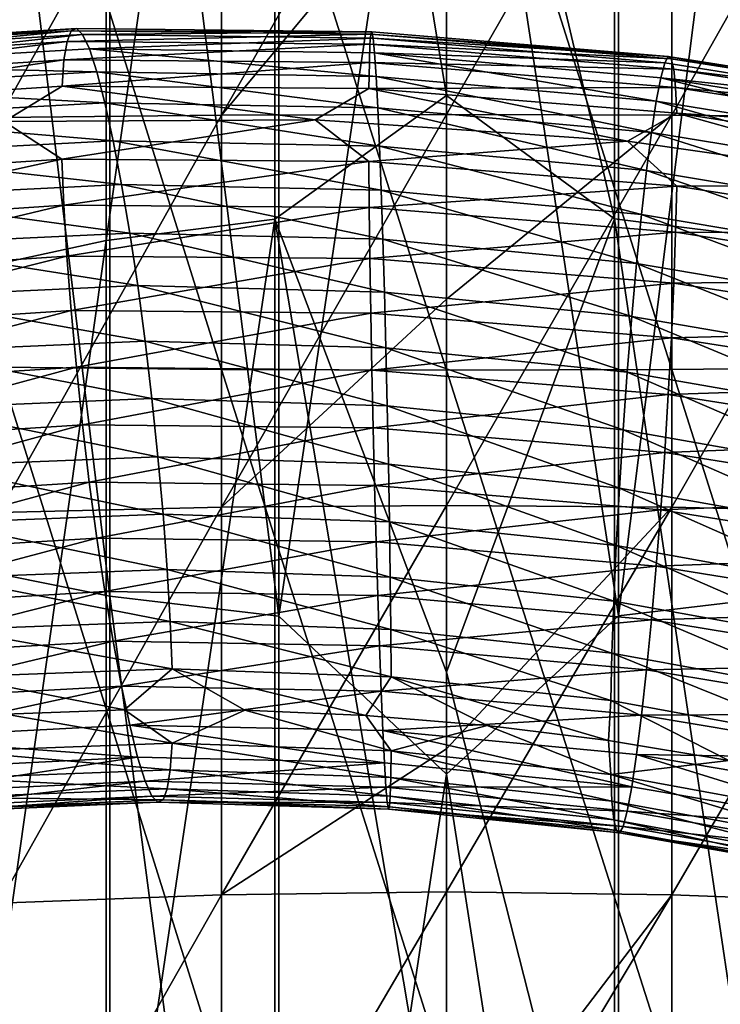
# Model space of a CAD drawing. Header units: metres. Extents: x -44 to 117, y -432 to 89.
# Tile 403 of 656: x -2.76 to 1.77, y -330.21 to -323.85. Entities that reach past the tile are written whole.
import ezdxf

# ---------------------------------------------------------------- set-up
doc = ezdxf.new("R2010")
doc.units = ezdxf.units.M
doc.layers.add('solid_125568', color=7, linetype='CONTINUOUS')

msp = doc.modelspace()

# ---------------------------------------------------------------- linework, layer by layer
at = {"layer": 'solid_125568'}
for points in [[(-1.109473, -317.618744, 897.214844), (-2.201037, -325.272949, 891.224182), (-2.201037, -317.748657, 897.388977)], [(-1.109473, -317.618744, 897.214844), (-1.109473, -325.13443, 891.056824), (-2.201037, -325.272949, 891.224182)], [(0, -324.335938, 891.64624), (-1.109473, -325.13443, 891.056824), (-1.109473, -317.618744, 897.214844)], [(0, -320.525421, 894.81488), (0, -324.335938, 891.64624), (-1.109473, -317.618744, 897.214844)], [(1.085199, -317.616852, 897.212341), (1.085199, -325.132416, 891.054382), (0, -320.525421, 894.81488)], [(2.177384, -325.268921, 891.219299), (1.085199, -325.132416, 891.054382), (1.085199, -317.616852, 897.212341)], [(2.177384, -317.744904, 897.383911), (2.177384, -325.268921, 891.219299), (1.085199, -317.616852, 897.212341)], [(-2.201037, -317.748657, 897.388977), (-3.254865, -325.501129, 891.500061), (-3.254865, -317.962708, 897.675964)], [(-2.201037, -317.748657, 897.388977), (-2.201037, -325.272949, 891.224182), (-3.254865, -325.501129, 891.500061)], [(-3.232239, -318.872955, 916.515686), (-2.177384, -327.571991, 910.55835), (-2.177384, -319.070648, 916.810547)], [(-3.232239, -318.872955, 916.515686), (-3.232239, -327.359741, 910.273804), (-2.177384, -327.571991, 910.55835)], [(-2.177384, -319.070648, 916.810547), (-1.085199, -327.700012, 910.72998), (-1.085199, -319.18988, 916.988342)], [(-2.177384, -319.070648, 916.810547), (-2.177384, -327.571991, 910.55835), (-1.085199, -327.700012, 910.72998)], [(1.109473, -327.69812, 910.727417), (2.201037, -327.568207, 910.553284), (2.201037, -319.067139, 916.805298)], [(1.109473, -319.18811, 916.985779), (1.109473, -327.69812, 910.727417), (2.201037, -319.067139, 916.805298)], [(0, -320.41568, 916.212585), (-1.085199, -319.18988, 916.988342), (-1.085199, -327.700012, 910.72998)], [(1.109473, -319.18811, 916.985779), (0, -320.41568, 916.212585), (1.109473, -327.69812, 910.727417)], [(0, -328.721954, 910.021057), (0, -320.41568, 916.212585), (-1.085199, -327.700012, 910.72998)], [(1.109473, -327.69812, 910.727417), (0, -320.41568, 916.212585), (0, -328.721954, 910.021057)], [(1.085199, -325.132416, 891.054382), (0, -324.335938, 891.64624), (0, -320.525421, 894.81488)], [(-1.455538, -326.105896, 243.015976), (-1.455538, -321.508972, 243.125946), (-2.892772, -321.512817, 242.88179)], [(-2.892772, -326.090363, 242.772278), (-1.455538, -326.105896, 243.015976), (-2.892772, -321.512817, 242.88179)], [(-1.455538, -321.508972, 243.125946), (0, -326.111084, 243.097549), (0, -321.50769, 243.207687)], [(-1.455538, -326.105896, 243.015976), (0, -326.111084, 243.097549), (-1.455538, -321.508972, 243.125946)], [(1.455538, -326.105896, 243.015976), (1.455538, -321.508972, 243.125946), (0, -321.50769, 243.207687)], [(0, -326.111084, 243.097549), (1.455538, -326.105896, 243.015976), (0, -321.50769, 243.207687)], [(2.892772, -326.090363, 242.772278), (2.892772, -321.512817, 242.88179), (1.455538, -321.508972, 243.125946)], [(1.455538, -326.105896, 243.015976), (2.892772, -326.090363, 242.772278), (1.455538, -321.508972, 243.125946)], [(-2.892772, -324.478668, 217.475433), (-2.892772, -321.912994, 217.536819), (-1.455538, -321.91684, 217.292648)], [(-1.455538, -324.463135, 217.231735), (-2.892772, -324.478668, 217.475433), (-1.455538, -321.91684, 217.292648)], [(-1.455538, -324.463135, 217.231735), (-1.455538, -321.91684, 217.292648), (0, -321.918152, 217.210922)], [(-1.455538, -324.463135, 217.231735), (0, -321.918152, 217.210922), (0, -322.717255, 217.213562)], [(0, -324.457947, 217.150162), (0, -322.717255, 217.213562), (1.455538, -321.91684, 217.292648)], [(1.455538, -324.463135, 217.231735), (0, -324.457947, 217.150162), (1.455538, -321.91684, 217.292648)], [(1.455538, -324.463135, 217.231735), (1.455538, -321.91684, 217.292648), (2.892772, -321.912994, 217.536819)], [(2.892772, -324.478668, 217.475433), (1.455538, -324.463135, 217.231735), (2.892772, -321.912994, 217.536819)], [(-1.455538, -324.463135, 217.231735), (0, -322.717255, 217.213562), (0, -324.457947, 217.150162)], [(-2.392281, -323.902252, 879.231018), (-2.425913, -323.918091, 878.865051), (-4.335148, -324.037048, 879.242249)], [(-4.275278, -324.01712, 879.605042), (-2.392281, -323.902252, 879.231018), (-4.335148, -324.037048, 879.242249)], [(-4.205059, -324.050629, 879.974792), (-2.392281, -323.902252, 879.231018), (-4.275278, -324.01712, 879.605042)], [(-4.205059, -324.050629, 879.974792), (-2.35278, -323.94046, 879.604553), (-2.392281, -323.902252, 879.231018)], [(-2.392281, -323.902252, 879.231018), (-0.482871, -323.924194, 879.000732), (-2.425913, -323.918091, 878.865051)], [(-2.35278, -323.94046, 879.604553), (-0.482871, -323.924194, 879.000732), (-2.392281, -323.902252, 879.231018)], [(-2.425913, -323.918091, 878.865051), (-2.453032, -323.986389, 878.514526), (-4.38353, -324.108887, 878.894287)], [(-4.335148, -324.037048, 879.242249), (-2.425913, -323.918091, 878.865051), (-4.38353, -324.108887, 878.894287)], [(-4.125785, -324.139191, 880.343506), (-2.35278, -323.94046, 879.604553), (-4.205059, -324.050629, 879.974792)], [(-4.125785, -324.139191, 880.343506), (-2.308204, -324.034119, 879.9776), (-2.35278, -323.94046, 879.604553)], [(-2.425913, -323.918091, 878.865051), (-0.489892, -323.938019, 878.633362), (-2.453032, -323.986389, 878.514526)], [(-0.489892, -323.938019, 878.633362), (-0.495449, -324.004608, 878.281738), (-2.453032, -323.986389, 878.514526)], [(-0.482871, -323.924194, 879.000732), (-0.489892, -323.938019, 878.633362), (-2.425913, -323.918091, 878.865051)], [(-2.35278, -323.94046, 879.604553), (-0.474523, -323.96463, 879.375854), (-0.482871, -323.924194, 879.000732)], [(-2.308204, -324.034119, 879.9776), (-0.474523, -323.96463, 879.375854), (-2.35278, -323.94046, 879.604553)], [(-2.308204, -324.034119, 879.9776), (-0.465138, -324.06073, 879.750732), (-0.474523, -323.96463, 879.375854)], [(-0.489892, -323.938019, 878.633362), (1.451414, -324.098114, 878.547668), (-0.495449, -324.004608, 878.281738)], [(-0.482871, -323.924194, 879.000732), (1.431749, -324.084137, 878.914673), (-0.489892, -323.938019, 878.633362)], [(1.431749, -324.084137, 878.914673), (1.451414, -324.098114, 878.547668), (-0.489892, -323.938019, 878.633362)], [(-0.474523, -323.96463, 879.375854), (1.431749, -324.084137, 878.914673), (-0.482871, -323.924194, 879.000732)], [(-0.474523, -323.96463, 879.375854), (1.408853, -324.124359, 879.289246), (1.431749, -324.084137, 878.914673)], [(-0.465138, -324.06073, 879.750732), (1.408853, -324.124359, 879.289246), (-0.474523, -323.96463, 879.375854)], [(-2.453032, -323.986389, 878.514526), (-2.473048, -324.105743, 878.187561), (-4.419333, -324.231049, 878.569092)], [(-4.38353, -324.108887, 878.894287), (-2.453032, -323.986389, 878.514526), (-4.419333, -324.231049, 878.569092)], [(-2.259497, -324.183502, 880.342346), (-2.308204, -324.034119, 879.9776), (-4.125785, -324.139191, 880.343506)], [(-2.453032, -323.986389, 878.514526), (-0.495449, -324.004608, 878.281738), (-2.473048, -324.105743, 878.187561)], [(-0.495449, -324.004608, 878.281738), (-0.499457, -324.122589, 877.953979), (-2.473048, -324.105743, 878.187561)], [(-0.455069, -324.212677, 880.117493), (-0.465138, -324.06073, 879.750732), (-2.308204, -324.034119, 879.9776)], [(-2.259497, -324.183502, 880.342346), (-0.455069, -324.212677, 880.117493), (-2.308204, -324.034119, 879.9776)], [(-0.495449, -324.004608, 878.281738), (1.467479, -324.164825, 878.19635), (-0.499457, -324.122589, 877.953979)], [(1.451414, -324.098114, 878.547668), (1.467479, -324.164825, 878.19635), (-0.495449, -324.004608, 878.281738)], [(-2.473048, -324.105743, 878.187561), (-2.485376, -324.274445, 877.892395), (-4.441467, -324.401733, 878.274902)], [(-4.419333, -324.231049, 878.569092), (-2.473048, -324.105743, 878.187561), (-4.441467, -324.401733, 878.274902)], [(-2.473048, -324.105743, 878.187561), (-0.499457, -324.122589, 877.953979), (-2.485376, -324.274445, 877.892395)], [(-0.465138, -324.06073, 879.750732), (1.382946, -324.220215, 879.663452), (1.408853, -324.124359, 879.289246)], [(1.354269, -324.371826, 880.029419), (1.382946, -324.220215, 879.663452), (-0.465138, -324.06073, 879.750732)], [(-0.455069, -324.212677, 880.117493), (1.354269, -324.371826, 880.029419), (-0.465138, -324.06073, 879.750732)], [(1.408853, -324.124359, 879.289246), (3.276504, -324.420898, 879.345093), (1.431749, -324.084137, 878.914673)], [(1.431749, -324.084137, 878.914673), (3.330388, -324.383331, 878.973145), (1.451414, -324.098114, 878.547668)], [(3.276504, -324.420898, 879.345093), (3.330388, -324.383331, 878.973145), (1.431749, -324.084137, 878.914673)], [(1.451414, -324.098114, 878.547668), (3.376521, -324.399628, 878.608398), (1.467479, -324.164825, 878.19635)], [(3.330388, -324.383331, 878.973145), (3.376521, -324.399628, 878.608398), (1.451414, -324.098114, 878.547668)], [(-4.038978, -324.283112, 880.70343), (-2.259497, -324.183502, 880.342346), (-4.125785, -324.139191, 880.343506)], [(-0.499457, -324.122589, 877.953979), (-0.501843, -324.290253, 877.658264), (-2.485376, -324.274445, 877.892395)], [(-0.499457, -324.122589, 877.953979), (1.479522, -324.282837, 877.868652), (-0.501843, -324.290253, 877.658264)], [(1.467479, -324.164825, 878.19635), (1.479522, -324.282837, 877.868652), (-0.499457, -324.122589, 877.953979)], [(1.382946, -324.220215, 879.663452), (3.276504, -324.420898, 879.345093), (1.408853, -324.124359, 879.289246)], [(1.467479, -324.164825, 878.19635), (3.414027, -324.468262, 878.258728), (1.479522, -324.282837, 877.868652)], [(3.376521, -324.399628, 878.608398), (3.414027, -324.468262, 878.258728), (1.467479, -324.164825, 878.19635)], [(-2.207865, -324.383545, 880.691406), (-2.259497, -324.183502, 880.342346), (-4.038978, -324.283112, 880.70343)], [(-0.444594, -324.415344, 880.468689), (-0.455069, -324.212677, 880.117493), (-2.259497, -324.183502, 880.342346)], [(-2.207865, -324.383545, 880.691406), (-0.444594, -324.415344, 880.468689), (-2.259497, -324.183502, 880.342346)], [(1.323473, -324.574097, 880.3797), (1.354269, -324.371826, 880.029419), (-0.455069, -324.212677, 880.117493)], [(-0.444594, -324.415344, 880.468689), (1.323473, -324.574097, 880.3797), (-0.455069, -324.212677, 880.117493)], [(1.354269, -324.371826, 880.029419), (3.148491, -324.662048, 880.078369), (1.382946, -324.220215, 879.663452)], [(1.382946, -324.220215, 879.663452), (3.215594, -324.513733, 879.716064), (3.276504, -324.420898, 879.345093)], [(3.148491, -324.662048, 880.078369), (3.215594, -324.513733, 879.716064), (1.382946, -324.220215, 879.663452)], [(-4.441467, -324.401733, 878.274902), (-2.485376, -324.274445, 877.892395), (-2.860139, -324.504486, 877.697083)], [(-3.94676, -324.477509, 881.047363), (-2.207865, -324.383545, 880.691406), (-4.038978, -324.283112, 880.70343)], [(-2.485376, -324.274445, 877.892395), (-0.849205, -324.493469, 877.43219), (-2.860139, -324.504486, 877.697083)], [(-2.485376, -324.274445, 877.892395), (-0.501843, -324.290253, 877.658264), (-0.849205, -324.493469, 877.43219)], [(-0.501843, -324.290253, 877.658264), (1.169403, -324.630951, 877.320313), (-0.849205, -324.493469, 877.43219)], [(1.479522, -324.282837, 877.868652), (1.487104, -324.45047, 877.572937), (-0.501843, -324.290253, 877.658264)], [(-0.501843, -324.290253, 877.658264), (1.487104, -324.45047, 877.572937), (1.169403, -324.630951, 877.320313)], [(1.479522, -324.282837, 877.868652), (3.441988, -324.587738, 877.932129), (1.487104, -324.45047, 877.572937)], [(3.414027, -324.468262, 878.258728), (3.441988, -324.587738, 877.932129), (1.479522, -324.282837, 877.868652)], [(0, -324.335938, 891.64624), (0, -328.063171, 888.380005), (-1.109473, -325.13443, 891.056824)], [(1.085199, -325.132416, 891.054382), (0, -328.063171, 888.380005), (0, -324.335938, 891.64624)], [(-2.154438, -324.62796, 881.017639), (-2.207865, -324.383545, 880.691406), (-3.94676, -324.477509, 881.047363)], [(-0.433833, -324.662415, 880.797058), (-0.444594, -324.415344, 880.468689), (-2.207865, -324.383545, 880.691406)], [(-2.154438, -324.62796, 881.017639), (-0.433833, -324.662415, 880.797058), (-2.207865, -324.383545, 880.691406)], [(1.291453, -324.820709, 880.707031), (1.323473, -324.574097, 880.3797), (-0.444594, -324.415344, 880.468689)], [(-0.433833, -324.662415, 880.797058), (1.291453, -324.820709, 880.707031), (-0.444594, -324.415344, 880.468689)], [(1.323473, -324.574097, 880.3797), (3.076769, -324.86087, 880.424683), (1.354269, -324.371826, 880.029419)], [(3.076769, -324.86087, 880.424683), (3.148491, -324.662048, 880.078369), (1.354269, -324.371826, 880.029419)], [(-3.851257, -324.716156, 881.368225), (-2.154438, -324.62796, 881.017639), (-3.94676, -324.477509, 881.047363)], [(-2.892772, -327.031372, 217.210724), (-2.892772, -324.478668, 217.475433), (-1.455538, -324.463135, 217.231735)], [(-1.455538, -326.996582, 216.969025), (-2.892772, -327.031372, 217.210724), (-1.455538, -324.463135, 217.231735)], [(-1.455538, -326.996582, 216.969025), (0, -324.457947, 217.150162), (0, -325.651276, 217.051682)], [(-1.455538, -326.996582, 216.969025), (-1.455538, -324.463135, 217.231735), (0, -324.457947, 217.150162)], [(0, -325.651276, 217.051682), (0, -324.457947, 217.150162), (1.455538, -324.463135, 217.231735)], [(0, -326.984924, 216.888107), (0, -325.651276, 217.051682), (1.455538, -324.463135, 217.231735)], [(1.455538, -326.996582, 216.969025), (0, -326.984924, 216.888107), (1.455538, -324.463135, 217.231735)], [(1.487104, -324.45047, 877.572937), (3.160438, -324.915649, 877.360657), (1.169403, -324.630951, 877.320313)], [(1.455538, -326.996582, 216.969025), (1.455538, -324.463135, 217.231735), (2.892772, -324.478668, 217.475433)], [(2.892772, -327.031372, 217.210724), (1.455538, -326.996582, 216.969025), (2.892772, -324.478668, 217.475433)], [(1.487104, -324.45047, 877.572937), (3.459452, -324.756348, 877.636841), (3.160438, -324.915649, 877.360657)], [(3.441988, -324.587738, 877.932129), (3.459452, -324.756348, 877.636841), (1.487104, -324.45047, 877.572937)], [(-2.860139, -324.504486, 877.697083), (-2.48567, -324.746002, 877.429993), (-4.441872, -324.874634, 877.812134)], [(-2.860139, -324.504486, 877.697083), (-0.849205, -324.493469, 877.43219), (-2.48567, -324.746002, 877.429993)], [(-0.849205, -324.493469, 877.43219), (-0.502024, -324.760986, 877.19574), (-2.48567, -324.746002, 877.429993)], [(-0.849205, -324.493469, 877.43219), (1.169403, -324.630951, 877.320313), (-0.502024, -324.760986, 877.19574)], [(1.291453, -324.820709, 880.707031), (3.002325, -325.103882, 880.747803), (1.323473, -324.574097, 880.3797)], [(3.002325, -325.103882, 880.747803), (3.076769, -324.86087, 880.424683), (1.323473, -324.574097, 880.3797)], [(-2.100357, -324.9104, 881.31366), (-2.154438, -324.62796, 881.017639), (-3.851257, -324.716156, 881.368225)], [(-0.422914, -324.94754, 881.095276), (-0.433833, -324.662415, 880.797058), (-2.154438, -324.62796, 881.017639)], [(-2.100357, -324.9104, 881.31366), (-0.422914, -324.94754, 881.095276), (-2.154438, -324.62796, 881.017639)], [(1.169403, -324.630951, 877.320313), (1.487039, -324.920868, 877.109802), (-0.502024, -324.760986, 877.19574)], [(1.259092, -325.105347, 881.00415), (1.291453, -324.820709, 880.707031), (-0.433833, -324.662415, 880.797058)], [(-0.422914, -324.94754, 881.095276), (1.259092, -325.105347, 881.00415), (-0.433833, -324.662415, 880.797058)], [(1.169403, -324.630951, 877.320313), (3.160438, -324.915649, 877.360657), (1.487039, -324.920868, 877.109802)], [(-3.75461, -324.992889, 881.658752), (-2.100357, -324.9104, 881.31366), (-3.851257, -324.716156, 881.368225)], [(-4.441872, -324.874634, 877.812134), (-2.48567, -324.746002, 877.429993), (-4.419893, -325.172638, 877.647766)], [(-2.48567, -324.746002, 877.429993), (-2.473403, -325.044647, 877.267029), (-4.419893, -325.172638, 877.647766)], [(-2.48567, -324.746002, 877.429993), (-0.502024, -324.760986, 877.19574), (-2.473403, -325.044647, 877.267029)], [(-0.502024, -324.760986, 877.19574), (-0.499603, -325.059814, 877.033264), (-2.473403, -325.044647, 877.267029)], [(-0.502024, -324.760986, 877.19574), (1.487039, -324.920868, 877.109802), (-0.499603, -325.059814, 877.033264)], [(1.259092, -325.105347, 881.00415), (2.927044, -325.384888, 881.040588), (1.291453, -324.820709, 880.707031)], [(2.927044, -325.384888, 881.040588), (3.002325, -325.103882, 880.747803), (1.291453, -324.820709, 880.707031)], [(-2.046922, -325.22464, 881.572266), (-2.100357, -324.9104, 881.31366), (-3.75461, -324.992889, 881.658752)], [(-0.412128, -325.264313, 881.356079), (-0.422914, -324.94754, 881.095276), (-2.100357, -324.9104, 881.31366)], [(-2.046922, -325.22464, 881.572266), (-0.412128, -325.264313, 881.356079), (-2.100357, -324.9104, 881.31366)], [(1.487039, -324.920868, 877.109802), (1.479587, -325.219421, 876.946838), (-0.499603, -325.059814, 877.033264)], [(1.487039, -324.920868, 877.109802), (3.459505, -325.226929, 877.172668), (1.479587, -325.219421, 876.946838)], [(3.160438, -324.915649, 877.360657), (3.459505, -325.226929, 877.172668), (1.487039, -324.920868, 877.109802)], [(-3.659117, -325.301544, 881.911987), (-2.046922, -325.22464, 881.572266), (-3.75461, -324.992889, 881.658752)], [(1.227112, -325.4216, 881.263855), (1.259092, -325.105347, 881.00415), (-0.422914, -324.94754, 881.095276)], [(-0.412128, -325.264313, 881.356079), (1.227112, -325.4216, 881.263855), (-0.422914, -324.94754, 881.095276)], [(-4.419893, -325.172638, 877.647766), (-2.473403, -325.044647, 877.267029), (-4.384139, -325.500336, 877.532837)], [(-2.473403, -325.044647, 877.267029), (-2.453343, -325.37384, 877.154297), (-4.384139, -325.500336, 877.532837)], [(-2.473403, -325.044647, 877.267029), (-0.499603, -325.059814, 877.033264), (-2.453343, -325.37384, 877.154297)], [(-0.499603, -325.059814, 877.033264), (-0.495458, -325.389587, 876.921265), (-2.453343, -325.37384, 877.154297)], [(-0.499603, -325.059814, 877.033264), (1.479587, -325.219421, 876.946838), (-0.495458, -325.389587, 876.921265)], [(1.227112, -325.4216, 881.263855), (2.852657, -325.697601, 881.295898), (1.259092, -325.105347, 881.00415)], [(2.852657, -325.697601, 881.295898), (2.927044, -325.384888, 881.040588), (1.259092, -325.105347, 881.00415)], [(-1.109473, -325.13443, 891.056824), (-2.201037, -332.474976, 884.685791), (-2.201037, -325.272949, 891.224182)], [(-1.109473, -325.13443, 891.056824), (-1.109473, -332.328247, 884.525574), (-2.201037, -332.474976, 884.685791)], [(0, -331.704651, 885.018494), (-1.109473, -332.328247, 884.525574), (-1.109473, -325.13443, 891.056824)], [(0, -328.063171, 888.380005), (0, -331.704651, 885.018494), (-1.109473, -325.13443, 891.056824)], [(1.085199, -325.132416, 891.054382), (1.085199, -332.326111, 884.523254), (0, -328.063171, 888.380005)], [(2.177384, -332.470734, 884.681152), (1.085199, -332.326111, 884.523254), (1.085199, -325.132416, 891.054382)], [(2.177384, -325.268921, 891.219299), (2.177384, -332.470734, 884.681152), (1.085199, -325.132416, 891.054382)], [(-1.995531, -325.564331, 881.786316), (-2.046922, -325.22464, 881.572266), (-3.659117, -325.301544, 881.911987)], [(-0.401862, -325.606384, 881.572205), (-0.412128, -325.264313, 881.356079), (-2.046922, -325.22464, 881.572266)], [(-1.995531, -325.564331, 881.786316), (-0.401862, -325.606384, 881.572205), (-2.046922, -325.22464, 881.572266)], [(1.479587, -325.219421, 876.946838), (1.467772, -325.548859, 876.834167), (-0.495458, -325.389587, 876.921265)], [(1.479587, -325.219421, 876.946838), (3.442262, -325.524719, 877.008118), (1.467772, -325.548859, 876.834167)], [(3.459505, -325.226929, 877.172668), (3.442262, -325.524719, 877.008118), (1.479587, -325.219421, 876.946838)], [(-3.567168, -325.635956, 882.12085), (-1.995531, -325.564331, 881.786316), (-3.659117, -325.301544, 881.911987)], [(-2.201037, -325.272949, 891.224182), (-3.254865, -332.716766, 884.94989), (-3.254865, -325.501129, 891.500061)], [(-2.201037, -325.272949, 891.224182), (-2.201037, -332.474976, 884.685791), (-3.254865, -332.716766, 884.94989)], [(1.196143, -325.763184, 881.478821), (1.227112, -325.4216, 881.263855), (-0.412128, -325.264313, 881.356079)], [(-0.401862, -325.606384, 881.572205), (1.196143, -325.763184, 881.478821), (-0.412128, -325.264313, 881.356079)], [(-4.384139, -325.500336, 877.532837), (-2.453343, -325.37384, 877.154297), (-4.335822, -325.849701, 877.46875)], [(-2.453343, -325.37384, 877.154297), (-2.426204, -325.725494, 877.09314), (-4.335822, -325.849701, 877.46875)], [(-2.453343, -325.37384, 877.154297), (-0.495458, -325.389587, 876.921265), (-2.426204, -325.725494, 877.09314)], [(-0.495458, -325.389587, 876.921265), (-0.489798, -325.742218, 876.861145), (-2.426204, -325.725494, 877.09314)], [(-0.495458, -325.389587, 876.921265), (1.467772, -325.548859, 876.834167), (-0.489798, -325.742218, 876.861145)], [(1.196143, -325.763184, 881.478821), (2.780798, -326.035706, 881.506592), (1.227112, -325.4216, 881.263855)], [(2.780798, -326.035706, 881.506592), (2.852657, -325.697601, 881.295898), (1.227112, -325.4216, 881.263855)], [(-1.947541, -325.923157, 881.948547), (-1.995531, -325.564331, 881.786316), (-3.567168, -325.635956, 882.12085)], [(-0.392462, -325.967377, 881.736267), (-0.401862, -325.606384, 881.572205), (-1.995531, -325.564331, 881.786316)], [(-1.947541, -325.923157, 881.948547), (-0.392462, -325.967377, 881.736267), (-1.995531, -325.564331, 881.786316)], [(1.467772, -325.548859, 876.834167), (1.451893, -325.901123, 876.773254), (-0.489798, -325.742218, 876.861145)], [(1.467772, -325.548859, 876.834167), (3.414619, -325.852905, 876.893433), (1.451893, -325.901123, 876.773254)], [(3.442262, -325.524719, 877.008118), (3.414619, -325.852905, 876.893433), (1.467772, -325.548859, 876.834167)], [(1.166852, -326.123627, 881.641846), (1.196143, -325.763184, 881.478821), (-0.401862, -325.606384, 881.572205)], [(-0.392462, -325.967377, 881.736267), (1.166852, -326.123627, 881.641846), (-0.401862, -325.606384, 881.572205)], [(-3.481118, -325.989929, 882.278137), (-1.947541, -325.923157, 881.948547), (-3.567168, -325.635956, 882.12085)], [(-1.455538, -326.996582, 216.969025), (0, -325.651276, 217.051682), (0, -326.984924, 216.888107)], [(-4.335822, -325.849701, 877.46875), (-2.426204, -325.725494, 877.09314), (-4.276172, -326.212799, 877.456909)], [(-2.426204, -325.725494, 877.09314), (-2.392719, -326.091644, 877.084717), (-4.276172, -326.212799, 877.456909)], [(-2.426204, -325.725494, 877.09314), (-0.489798, -325.742218, 876.861145), (-2.392719, -326.091644, 877.084717)], [(-0.489798, -325.742218, 876.861145), (-0.482847, -326.10968, 876.854065), (-2.392719, -326.091644, 877.084717)], [(-0.489798, -325.742218, 876.861145), (1.451893, -325.901123, 876.773254), (-0.482847, -326.10968, 876.854065)], [(1.166852, -326.123627, 881.641846), (2.713142, -326.392914, 881.665405), (1.196143, -325.763184, 881.478821)], [(2.713142, -326.392914, 881.665405), (2.780798, -326.035706, 881.506592), (1.196143, -325.763184, 881.478821)], [(3.414619, -325.852905, 876.893433), (3.377379, -326.203461, 876.829895), (1.451893, -325.901123, 876.773254)], [(-1.904016, -326.294434, 882.053162), (-1.947541, -325.923157, 881.948547), (-3.481118, -325.989929, 882.278137)], [(-0.384069, -326.340546, 881.842651), (-0.392462, -325.967377, 881.736267), (-1.947541, -325.923157, 881.948547)], [(-1.904016, -326.294434, 882.053162), (-0.384069, -326.340546, 881.842651), (-1.947541, -325.923157, 881.948547)], [(1.451893, -325.901123, 876.773254), (1.432234, -326.268188, 876.76532), (-0.482847, -326.10968, 876.854065)], [(1.451893, -325.901123, 876.773254), (3.377379, -326.203461, 876.829895), (1.432234, -326.268188, 876.76532)], [(-3.402941, -326.356903, 882.378357), (-1.904016, -326.294434, 882.053162), (-3.481118, -325.989929, 882.278137)], [(1.140022, -326.496277, 881.74707), (1.166852, -326.123627, 881.641846), (-0.392462, -325.967377, 881.736267)], [(-0.384069, -326.340546, 881.842651), (1.140022, -326.496277, 881.74707), (-0.392462, -325.967377, 881.736267)], [(-4.276172, -326.212799, 877.456909), (-2.392719, -326.091644, 877.084717), (-4.206376, -326.581635, 877.498657)], [(-2.392719, -326.091644, 877.084717), (-2.353576, -326.464233, 877.130493), (-4.206376, -326.581635, 877.498657)], [(-1.455538, -330.679596, 242.541687), (-1.455538, -326.105896, 243.015976), (-2.892772, -326.090363, 242.772278)], [(-2.892772, -330.644775, 242.299988), (-1.455538, -330.679596, 242.541687), (-2.892772, -326.090363, 242.772278)], [(-2.392719, -326.091644, 877.084717), (-0.482847, -326.10968, 876.854065), (-2.353576, -326.464233, 877.130493)], [(-0.482847, -326.10968, 876.854065), (-0.47479, -326.483948, 876.901367), (-2.353576, -326.464233, 877.130493)], [(-1.455538, -326.105896, 243.015976), (0, -330.691223, 242.622589), (0, -326.111084, 243.097549)], [(-1.455538, -330.679596, 242.541687), (0, -330.691223, 242.622589), (-1.455538, -326.105896, 243.015976)], [(-0.482847, -326.10968, 876.854065), (1.432234, -326.268188, 876.76532), (-0.47479, -326.483948, 876.901367)], [(1.455538, -330.679596, 242.541687), (1.455538, -326.105896, 243.015976), (0, -326.111084, 243.097549)], [(0, -330.691223, 242.622589), (1.455538, -330.679596, 242.541687), (0, -326.111084, 243.097549)], [(1.140022, -326.496277, 881.74707), (2.651388, -326.762573, 881.766846), (1.166852, -326.123627, 881.641846)], [(2.651388, -326.762573, 881.766846), (2.713142, -326.392914, 881.665405), (1.166852, -326.123627, 881.641846)], [(2.892772, -330.644775, 242.299988), (2.892772, -326.090363, 242.772278), (1.455538, -326.105896, 243.015976)], [(1.455538, -330.679596, 242.541687), (2.892772, -330.644775, 242.299988), (1.455538, -326.105896, 243.015976)], [(3.377379, -326.203461, 876.829895), (3.331329, -326.568329, 876.818909), (1.432234, -326.268188, 876.76532)], [(1.432234, -326.268188, 876.76532), (1.409118, -326.641968, 876.811707), (-0.47479, -326.483948, 876.901367)], [(1.432234, -326.268188, 876.76532), (3.331329, -326.568329, 876.818909), (1.409118, -326.641968, 876.811707)], [(-1.865515, -326.669922, 882.100403), (-1.904016, -326.294434, 882.053162), (-3.402941, -326.356903, 882.378357)], [(-0.376656, -326.717651, 881.891357), (-0.384069, -326.340546, 881.842651), (-1.904016, -326.294434, 882.053162)], [(-1.865515, -326.669922, 882.100403), (-0.376656, -326.717651, 881.891357), (-1.904016, -326.294434, 882.053162)], [(-3.333776, -326.728699, 882.421631), (-1.865515, -326.669922, 882.100403), (-3.402941, -326.356903, 882.378357)], [(1.116266, -326.872864, 881.7948), (1.140022, -326.496277, 881.74707), (-0.384069, -326.340546, 881.842651)], [(-0.376656, -326.717651, 881.891357), (1.116266, -326.872864, 881.7948), (-0.384069, -326.340546, 881.842651)], [(-4.206376, -326.581635, 877.498657), (-2.353576, -326.464233, 877.130493), (-4.127506, -326.948273, 877.595398)], [(-2.353576, -326.464233, 877.130493), (-2.30935, -326.835236, 877.23175), (-4.127506, -326.948273, 877.595398)], [(-2.353576, -326.464233, 877.130493), (-0.47479, -326.483948, 876.901367), (-2.30935, -326.835236, 877.23175)], [(-0.47479, -326.483948, 876.901367), (-0.465695, -326.856903, 877.004333), (-2.30935, -326.835236, 877.23175)], [(-0.47479, -326.483948, 876.901367), (1.409118, -326.641968, 876.811707), (-0.465695, -326.856903, 877.004333)], [(1.116266, -326.872864, 881.7948), (2.59673, -327.136536, 881.811096), (1.140022, -326.496277, 881.74707)], [(2.59673, -327.136536, 881.811096), (2.651388, -326.762573, 881.766846), (1.140022, -326.496277, 881.74707)], [(3.331329, -326.568329, 876.818909), (3.277298, -326.939545, 876.861816), (1.409118, -326.641968, 876.811707)], [(1.409118, -326.641968, 876.811707), (1.382983, -327.014435, 876.913635), (-0.465695, -326.856903, 877.004333)], [(1.409118, -326.641968, 876.811707), (3.277298, -326.939545, 876.861816), (1.382983, -327.014435, 876.913635)], [(-1.832556, -327.040985, 882.091736), (-1.865515, -326.669922, 882.100403), (-3.333776, -326.728699, 882.421631)], [(-0.370236, -327.090027, 881.883911), (-0.376656, -326.717651, 881.891357), (-1.865515, -326.669922, 882.100403)], [(-1.832556, -327.040985, 882.091736), (-0.370236, -327.090027, 881.883911), (-1.865515, -326.669922, 882.100403)], [(-3.274642, -327.09671, 882.409607), (-1.832556, -327.040985, 882.091736), (-3.333776, -326.728699, 882.421631)], [(1.096079, -327.244812, 881.786438), (1.116266, -326.872864, 881.7948), (-0.376656, -326.717651, 881.891357)], [(-0.370236, -327.090027, 881.883911), (1.096079, -327.244812, 881.786438), (-0.376656, -326.717651, 881.891357)], [(-4.127506, -326.948273, 877.595398), (-2.30935, -326.835236, 877.23175), (-4.040777, -327.30481, 877.747253)], [(-2.30935, -326.835236, 877.23175), (-2.260674, -327.196777, 877.388489), (-4.040777, -327.30481, 877.747253)], [(-2.30935, -326.835236, 877.23175), (-0.465695, -326.856903, 877.004333), (-2.260674, -327.196777, 877.388489)], [(-0.465695, -326.856903, 877.004333), (-0.455611, -327.220673, 877.162964), (-2.260674, -327.196777, 877.388489)], [(-0.465695, -326.856903, 877.004333), (1.382983, -327.014435, 876.913635), (-0.455611, -327.220673, 877.162964)], [(1.096079, -327.244812, 881.786438), (2.55016, -327.506195, 881.799683), (1.116266, -326.872864, 881.7948)], [(2.55016, -327.506195, 881.799683), (2.59673, -327.136536, 881.811096), (1.116266, -326.872864, 881.7948)], [(3.277298, -326.939545, 876.861816), (3.216226, -327.309052, 876.959961), (1.382983, -327.014435, 876.913635)], [(-2.892772, -329.555054, 216.744339), (-2.892772, -327.031372, 217.210724), (-1.455538, -326.996582, 216.969025)], [(-1.455538, -329.50119, 216.506149), (-2.892772, -329.555054, 216.744339), (-1.455538, -326.996582, 216.969025)], [(-1.455538, -329.50119, 216.506149), (0, -326.984924, 216.888107), (0, -328.558044, 216.621353)], [(-1.455538, -329.50119, 216.506149), (-1.455538, -326.996582, 216.969025), (0, -326.984924, 216.888107)], [(1.382983, -327.014435, 876.913635), (1.354368, -327.377716, 877.071228), (-0.455611, -327.220673, 877.162964)], [(0, -328.558044, 216.621353), (0, -326.984924, 216.888107), (1.455538, -326.996582, 216.969025)], [(0, -329.483154, 216.426422), (0, -328.558044, 216.621353), (1.455538, -326.996582, 216.969025)], [(1.455538, -329.50119, 216.506149), (0, -329.483154, 216.426422), (1.455538, -326.996582, 216.969025)], [(1.382983, -327.014435, 876.913635), (3.216226, -327.309052, 876.959961), (1.354368, -327.377716, 877.071228)], [(1.455538, -329.50119, 216.506149), (1.455538, -326.996582, 216.969025), (2.892772, -327.031372, 217.210724)], [(2.892772, -329.555054, 216.744339), (1.455538, -329.50119, 216.506149), (2.892772, -327.031372, 217.210724)], [(-1.805771, -327.399048, 882.028687), (-1.832556, -327.040985, 882.091736), (-3.274642, -327.09671, 882.409607)], [(-3.226668, -327.452423, 882.343811), (-1.805771, -327.399048, 882.028687), (-3.274642, -327.09671, 882.409607)], [(-0.364935, -327.449066, 881.821838), (-0.370236, -327.090027, 881.883911), (-1.832556, -327.040985, 882.091736)], [(-1.805771, -327.399048, 882.028687), (-0.364935, -327.449066, 881.821838), (-1.832556, -327.040985, 882.091736)], [(1.079838, -327.603424, 881.723572), (1.096079, -327.244812, 881.786438), (-0.370236, -327.090027, 881.883911)], [(-0.364935, -327.449066, 881.821838), (1.079838, -327.603424, 881.723572), (-0.370236, -327.090027, 881.883911)], [(-4.040777, -327.30481, 877.747253), (-2.260674, -327.196777, 877.388489), (-3.94829, -327.644196, 877.949219)], [(-2.260674, -327.196777, 877.388489), (-2.20874, -327.541565, 877.595581), (-3.94829, -327.644196, 877.949219)], [(-2.260674, -327.196777, 877.388489), (-0.455611, -327.220673, 877.162964), (-2.20874, -327.541565, 877.595581)], [(-0.455611, -327.220673, 877.162964), (-0.444803, -327.567963, 877.372131), (-2.20874, -327.541565, 877.595581)], [(-0.455611, -327.220673, 877.162964), (1.354368, -327.377716, 877.071228), (-0.444803, -327.567963, 877.372131)], [(1.079838, -327.603424, 881.723572), (2.512558, -327.863007, 881.734253), (1.096079, -327.244812, 881.786438)], [(2.512558, -327.863007, 881.734253), (2.55016, -327.506195, 881.799683), (1.096079, -327.244812, 881.786438)], [(3.216226, -327.309052, 876.959961), (3.14923, -327.669067, 877.113525), (1.354368, -327.377716, 877.071228)], [(-3.232239, -327.359741, 910.273804), (-2.177384, -335.745636, 903.883484), (-2.177384, -327.571991, 910.55835)], [(-3.232239, -327.359741, 910.273804), (-3.232239, -335.519379, 903.609924), (-2.177384, -335.745636, 903.883484)], [(-1.785815, -327.735504, 881.912842), (-1.805771, -327.399048, 882.028687), (-3.226668, -327.452423, 882.343811)], [(-0.360904, -327.786133, 881.706726), (-0.364935, -327.449066, 881.821838), (-1.805771, -327.399048, 882.028687)], [(-1.785815, -327.735504, 881.912842), (-0.360904, -327.786133, 881.706726), (-1.805771, -327.399048, 882.028687)], [(1.354368, -327.377716, 877.071228), (1.323932, -327.724518, 877.279297), (-0.444803, -327.567963, 877.372131)], [(1.354368, -327.377716, 877.071228), (3.14923, -327.669067, 877.113525), (1.323932, -327.724518, 877.279297)], [(-3.191009, -327.787262, 882.225891), (-1.785815, -327.735504, 881.912842), (-3.226668, -327.452423, 882.343811)], [(1.067902, -327.940155, 881.607849), (1.079838, -327.603424, 881.723572), (-0.364935, -327.449066, 881.821838)], [(-0.360904, -327.786133, 881.706726), (1.067902, -327.940155, 881.607849), (-0.364935, -327.449066, 881.821838)], [(-3.94829, -327.644196, 877.949219), (-2.20874, -327.541565, 877.595581), (-3.852531, -327.959473, 878.195007)], [(-2.20874, -327.541565, 877.595581), (-2.15504, -327.862579, 877.84668), (-3.852531, -327.959473, 878.195007)], [(-2.20874, -327.541565, 877.595581), (-0.444803, -327.567963, 877.372131), (-2.15504, -327.862579, 877.84668)], [(-2.177384, -327.571991, 910.55835), (-1.085199, -335.882111, 904.048401), (-1.085199, -327.700012, 910.72998)], [(-2.177384, -327.571991, 910.55835), (-2.177384, -335.745636, 903.883484), (-1.085199, -335.882111, 904.048401)], [(-0.444803, -327.567963, 877.372131), (-0.433754, -327.891571, 877.625305), (-2.15504, -327.862579, 877.84668)], [(-0.444803, -327.567963, 877.372131), (1.323932, -327.724518, 877.279297), (-0.433754, -327.891571, 877.625305)], [(1.067902, -327.940155, 881.607849), (2.484787, -328.198395, 881.616394), (1.079838, -327.603424, 881.723572)], [(2.484787, -328.198395, 881.616394), (2.512558, -327.863007, 881.734253), (1.079838, -327.603424, 881.723572)], [(1.109473, -335.880096, 904.045959), (2.201037, -335.741608, 903.878601), (2.201037, -327.568207, 910.553284)], [(1.109473, -327.69812, 910.727417), (1.109473, -335.880096, 904.045959), (2.201037, -327.568207, 910.553284)], [(3.14923, -327.669067, 877.113525), (3.077891, -328.012329, 877.317444), (1.323932, -327.724518, 877.279297)], [(0, -328.721954, 910.021057), (-1.085199, -327.700012, 910.72998), (-1.085199, -335.882111, 904.048401)], [(1.323932, -327.724518, 877.279297), (1.29221, -328.047607, 877.531433), (-0.433754, -327.891571, 877.625305)], [(1.109473, -327.69812, 910.727417), (0, -328.721954, 910.021057), (1.109473, -335.880096, 904.045959)], [(1.323932, -327.724518, 877.279297), (3.077891, -328.012329, 877.317444), (1.29221, -328.047607, 877.531433)], [(-1.773354, -328.041718, 881.745789), (-1.785815, -327.735504, 881.912842), (-3.191009, -327.787262, 882.225891)], [(-3.168826, -328.092743, 882.057434), (-1.773354, -328.041718, 881.745789), (-3.191009, -327.787262, 882.225891)], [(-0.358301, -328.09259, 881.540039), (-0.360904, -327.786133, 881.706726), (-1.785815, -327.735504, 881.912842)], [(-1.773354, -328.041718, 881.745789), (-0.358301, -328.09259, 881.540039), (-1.785815, -327.735504, 881.912842)], [(1.060617, -328.246338, 881.440613), (1.067902, -327.940155, 881.607849), (-0.360904, -327.786133, 881.706726)], [(-0.358301, -328.09259, 881.540039), (1.060617, -328.246338, 881.440613), (-0.360904, -327.786133, 881.706726)], [(-3.852531, -327.959473, 878.195007), (-2.15504, -327.862579, 877.84668), (-3.755933, -328.243713, 878.478333)], [(-2.15504, -327.862579, 877.84668), (-2.10101, -328.152649, 878.135254), (-3.755933, -328.243713, 878.478333)], [(-2.15504, -327.862579, 877.84668), (-0.433754, -327.891571, 877.625305), (-2.10101, -328.152649, 878.135254)], [(-0.433754, -327.891571, 877.625305), (-0.42289, -328.184357, 877.916077), (-2.10101, -328.152649, 878.135254)], [(-0.433754, -327.891571, 877.625305), (1.29221, -328.047607, 877.531433), (-0.42289, -328.184357, 877.916077)], [(1.060617, -328.246338, 881.440613), (2.467697, -328.503754, 881.447815), (1.067902, -327.940155, 881.607849)], [(2.467697, -328.503754, 881.447815), (2.484787, -328.198395, 881.616394), (1.067902, -327.940155, 881.607849)], [(-3.168826, -328.092743, 882.057434), (-2.082205, -328.305176, 881.595764), (-1.773354, -328.041718, 881.745789)], [(-1.773354, -328.041718, 881.745789), (-2.082205, -328.305176, 881.595764), (-1.3051, -328.307953, 881.455994)], [(-1.773354, -328.041718, 881.745789), (-1.3051, -328.307953, 881.455994), (-0.522228, -328.342102, 881.348328)], [(-1.773354, -328.041718, 881.745789), (-0.522228, -328.342102, 881.348328), (-0.358301, -328.09259, 881.540039)], [(1.29221, -328.047607, 877.531433), (1.259792, -328.339874, 877.821106), (-0.42289, -328.184357, 877.916077)], [(1.29221, -328.047607, 877.531433), (3.003752, -328.331787, 877.565308), (1.259792, -328.339874, 877.821106)], [(3.077891, -328.012329, 877.317444), (3.003752, -328.331787, 877.565308), (1.29221, -328.047607, 877.531433)], [(-3.168826, -328.092743, 882.057434), (-2.850955, -328.333374, 881.767456), (-2.082205, -328.305176, 881.595764)], [(-0.358301, -328.09259, 881.540039), (-0.522228, -328.342102, 881.348328), (0.262697, -328.407745, 881.273071)], [(-0.358301, -328.09259, 881.540039), (0.262697, -328.407745, 881.273071), (1.045334, -328.504913, 881.230469)], [(-0.358301, -328.09259, 881.540039), (1.045334, -328.504913, 881.230469), (1.060617, -328.246338, 881.440613)], [(1.085199, -332.326111, 884.523254), (0, -331.704651, 885.018494), (0, -328.063171, 888.380005)], [(-3.755933, -328.243713, 878.478333), (-2.10101, -328.152649, 878.135254), (-3.660736, -328.489929, 878.792786)], [(-2.10101, -328.152649, 878.135254), (-2.047894, -328.404755, 878.454895), (-3.660736, -328.489929, 878.792786)], [(-2.10101, -328.152649, 878.135254), (-0.42289, -328.184357, 877.916077), (-2.047894, -328.404755, 878.454895)], [(-0.42289, -328.184357, 877.916077), (-0.412441, -328.439148, 878.237793), (-2.047894, -328.404755, 878.454895)], [(-0.42289, -328.184357, 877.916077), (1.259792, -328.339874, 877.821106), (-0.412441, -328.439148, 878.237793)], [(-1.773613, -328.520538, 881.276367), (-2.082205, -328.305176, 881.595764), (-2.850955, -328.333374, 881.767456)], [(-1.773613, -328.520538, 881.276367), (-1.3051, -328.307953, 881.455994), (-2.082205, -328.305176, 881.595764)], [(1.060617, -328.246338, 881.440613), (1.045334, -328.504913, 881.230469), (1.822644, -328.633453, 881.220337)], [(1.060617, -328.246338, 881.440613), (1.822644, -328.633453, 881.220337), (2.467697, -328.503754, 881.447815)], [(-3.169185, -328.572754, 881.58783), (-1.773613, -328.520538, 881.276367), (-2.850955, -328.333374, 881.767456)], [(-1.773613, -328.520538, 881.276367), (-0.358457, -328.570618, 881.070496), (-1.3051, -328.307953, 881.455994)], [(-0.358457, -328.570618, 881.070496), (-0.522228, -328.342102, 881.348328), (-1.3051, -328.307953, 881.455994)], [(-0.358457, -328.570618, 881.070496), (0.262697, -328.407745, 881.273071), (-0.522228, -328.342102, 881.348328)], [(1.259792, -328.339874, 877.821106), (1.227462, -328.594177, 878.141785), (-0.412441, -328.439148, 878.237793)], [(1.259792, -328.339874, 877.821106), (2.928414, -328.620331, 877.850708), (1.227462, -328.594177, 878.141785)], [(3.003752, -328.331787, 877.565308), (2.928414, -328.620331, 877.850708), (1.259792, -328.339874, 877.821106)], [(-3.660736, -328.489929, 878.792786), (-2.047894, -328.404755, 878.454895), (-1.996752, -328.611786, 878.799133)], [(-2.047894, -328.404755, 878.454895), (-0.402458, -328.648804, 878.584045), (-1.996752, -328.611786, 878.799133)], [(-2.047894, -328.404755, 878.454895), (-0.412441, -328.439148, 878.237793), (-0.402458, -328.648804, 878.584045)], [(-0.358457, -328.570618, 881.070496), (1.060566, -328.723999, 880.97052), (0.262697, -328.407745, 881.273071)], [(1.060566, -328.723999, 880.97052), (1.045334, -328.504913, 881.230469), (0.262697, -328.407745, 881.273071)], [(-3.660736, -328.489929, 878.792786), (-1.996752, -328.611786, 878.799133), (-3.569, -328.691223, 879.132019)], [(-0.412441, -328.439148, 878.237793), (1.196179, -328.803375, 878.487061), (-0.402458, -328.648804, 878.584045)], [(-0.412441, -328.439148, 878.237793), (1.227462, -328.594177, 878.141785), (1.196179, -328.803375, 878.487061)], [(-1.786138, -328.693756, 880.973511), (-1.773613, -328.520538, 881.276367), (-3.169185, -328.572754, 881.58783)], [(-1.786138, -328.693756, 880.973511), (-0.361026, -328.742859, 880.767029), (-1.773613, -328.520538, 881.276367)], [(-0.361026, -328.742859, 880.767029), (-0.358457, -328.570618, 881.070496), (-1.773613, -328.520538, 881.276367)], [(-1.455538, -329.50119, 216.506149), (0, -328.558044, 216.621353), (0, -329.483154, 216.426422)], [(1.060566, -328.723999, 880.97052), (1.822644, -328.633453, 881.220337), (1.045334, -328.504913, 881.230469)], [(-3.569, -328.691223, 879.132019), (-1.996752, -328.611786, 878.799133), (-3.48279, -328.840576, 879.489624)], [(-1.996752, -328.611786, 878.799133), (-1.948649, -328.766602, 879.161377), (-3.48279, -328.840576, 879.489624)], [(-3.191529, -328.747894, 881.286072), (-1.786138, -328.693756, 880.973511), (-3.169185, -328.572754, 881.58783)], [(-1.996752, -328.611786, 878.799133), (-0.402458, -328.648804, 878.584045), (-1.948649, -328.766602, 879.161377)], [(-0.361026, -328.742859, 880.767029), (1.067982, -328.896149, 880.666992), (-0.358457, -328.570618, 881.070496)], [(1.067982, -328.896149, 880.666992), (1.060566, -328.723999, 880.97052), (-0.358457, -328.570618, 881.070496)], [(1.227462, -328.594177, 878.141785), (2.781464, -329.076477, 878.508545), (1.196179, -328.803375, 878.487061)], [(1.227462, -328.594177, 878.141785), (2.853664, -328.87088, 878.167236), (2.781464, -329.076477, 878.508545)], [(2.928414, -328.620331, 877.850708), (2.853664, -328.87088, 878.167236), (1.227462, -328.594177, 878.141785)], [(-0.402458, -328.648804, 878.584045), (-0.392993, -328.806213, 878.948181), (-1.948649, -328.766602, 879.161377)], [(-0.402458, -328.648804, 878.584045), (1.196179, -328.803375, 878.487061), (-0.392993, -328.806213, 878.948181)], [(1.060566, -328.723999, 880.97052), (2.467752, -328.981506, 880.976685), (1.822644, -328.633453, 881.220337)], [(-3.227245, -328.87326, 880.953735), (-1.806059, -328.816437, 880.639282), (-3.191529, -328.747894, 881.286072)], [(-1.806059, -328.816437, 880.639282), (-1.786138, -328.693756, 880.973511), (-3.191529, -328.747894, 881.286072)], [(-1.806059, -328.816437, 880.639282), (-0.364932, -328.864197, 880.431946), (-1.786138, -328.693756, 880.973511)], [(-0.364932, -328.864197, 880.431946), (-0.361026, -328.742859, 880.767029), (-1.786138, -328.693756, 880.973511)], [(0, -336.710419, 903.424622), (0, -328.721954, 910.021057), (-1.085199, -335.882111, 904.048401)], [(-0.364932, -328.864197, 880.431946), (1.080133, -329.017517, 880.332092), (-0.361026, -328.742859, 880.767029)], [(1.080133, -329.017517, 880.332092), (1.067982, -328.896149, 880.666992), (-0.361026, -328.742859, 880.767029)], [(1.109473, -335.880096, 904.045959), (0, -328.721954, 910.021057), (0, -336.710419, 903.424622)], [(2.48507, -329.154541, 880.673706), (2.467752, -328.981506, 880.976685), (1.060566, -328.723999, 880.97052)], [(1.067982, -328.896149, 880.666992), (2.48507, -329.154541, 880.673706), (1.060566, -328.723999, 880.97052)], [(-3.48279, -328.840576, 879.489624), (-1.948649, -328.766602, 879.161377), (-3.404178, -328.932495, 879.858826)], [(-1.948649, -328.766602, 879.161377), (-1.904745, -328.863647, 879.534851), (-3.404178, -328.932495, 879.858826)], [(-1.832822, -328.88681, 880.28241), (-1.806059, -328.816437, 880.639282), (-3.227245, -328.87326, 880.953735)], [(-1.948649, -328.766602, 879.161377), (-0.392993, -328.806213, 878.948181), (-1.904745, -328.863647, 879.534851)], [(-0.392993, -328.806213, 878.948181), (-0.384281, -328.905609, 879.323425), (-1.904745, -328.863647, 879.534851)], [(-1.832822, -328.88681, 880.28241), (-0.370127, -328.932922, 880.073975), (-1.806059, -328.816437, 880.639282)], [(-0.370127, -328.932922, 880.073975), (-0.364932, -328.864197, 880.431946), (-1.806059, -328.816437, 880.639282)], [(1.196179, -328.803375, 878.487061), (1.166903, -328.960388, 878.850342), (-0.392993, -328.806213, 878.948181)], [(-0.392993, -328.806213, 878.948181), (1.166903, -328.960388, 878.850342), (-0.384281, -328.905609, 879.323425)], [(1.196179, -328.803375, 878.487061), (2.781464, -329.076477, 878.508545), (1.166903, -328.960388, 878.850342)], [(-3.404178, -328.932495, 879.858826), (-1.904745, -328.863647, 879.534851), (-3.33461, -328.967377, 880.231628)], [(-1.904745, -328.863647, 879.534851), (-1.865904, -328.903107, 879.911438), (-3.33461, -328.967377, 880.231628)], [(-3.275279, -328.947021, 880.599426), (-1.832822, -328.88681, 880.28241), (-3.227245, -328.87326, 880.953735)], [(-1.904745, -328.863647, 879.534851), (-0.384281, -328.905609, 879.323425), (-1.865904, -328.903107, 879.911438)], [(-0.370127, -328.932922, 880.073975), (1.096561, -329.086334, 879.974365), (-0.364932, -328.864197, 880.431946)], [(1.096561, -329.086334, 879.974365), (1.080133, -329.017517, 880.332092), (-0.364932, -328.864197, 880.431946)], [(-3.33461, -328.967377, 880.231628), (-1.865904, -328.903107, 879.911438), (-3.275279, -328.947021, 880.599426)], [(-1.865904, -328.903107, 879.911438), (-1.832822, -328.88681, 880.28241), (-3.275279, -328.947021, 880.599426)], [(-1.865904, -328.903107, 879.911438), (-0.376595, -328.947296, 879.701599), (-1.832822, -328.88681, 880.28241)], [(-0.384281, -328.905609, 879.323425), (-0.376595, -328.947296, 879.701599), (-1.865904, -328.903107, 879.911438)], [(-0.376595, -328.947296, 879.701599), (-0.370127, -328.932922, 880.073975), (-1.832822, -328.88681, 880.28241)], [(-0.384281, -328.905609, 879.323425), (1.140328, -329.059479, 879.224915), (-0.376595, -328.947296, 879.701599)], [(1.166903, -328.960388, 878.850342), (1.140328, -329.059479, 879.224915), (-0.384281, -328.905609, 879.323425)], [(-0.376595, -328.947296, 879.701599), (1.116776, -329.100891, 879.602417), (-0.370127, -328.932922, 880.073975)], [(1.116776, -329.100891, 879.602417), (1.096561, -329.086334, 879.974365), (-0.370127, -328.932922, 880.073975)], [(2.513142, -329.277283, 880.339905), (2.48507, -329.154541, 880.673706), (1.067982, -328.896149, 880.666992)], [(1.080133, -329.017517, 880.332092), (2.513142, -329.277283, 880.339905), (1.067982, -328.896149, 880.666992)], [(1.140328, -329.059479, 879.224915), (1.116776, -329.100891, 879.602417), (-0.376595, -328.947296, 879.701599)], [(1.166903, -328.960388, 878.850342), (2.713774, -329.230103, 878.868225), (1.140328, -329.059479, 879.224915)], [(2.781464, -329.076477, 878.508545), (2.713774, -329.230103, 878.868225), (1.166903, -328.960388, 878.850342)], [(2.551009, -329.347992, 879.983948), (2.513142, -329.277283, 880.339905), (1.080133, -329.017517, 880.332092)], [(1.096561, -329.086334, 879.974365), (2.551009, -329.347992, 879.983948), (1.080133, -329.017517, 880.332092)], [(1.140328, -329.059479, 879.224915), (2.65221, -329.326141, 879.239563), (1.116776, -329.100891, 879.602417)], [(2.713774, -329.230103, 878.868225), (2.65221, -329.326141, 879.239563), (1.140328, -329.059479, 879.224915)], [(2.597683, -329.364868, 879.614319), (2.551009, -329.347992, 879.983948), (1.096561, -329.086334, 879.974365)], [(1.116776, -329.100891, 879.602417), (2.597683, -329.364868, 879.614319), (1.096561, -329.086334, 879.974365)], [(2.65221, -329.326141, 879.239563), (2.597683, -329.364868, 879.614319), (1.116776, -329.100891, 879.602417)], [(-2.892772, -332.033783, 216.079208), (-2.892772, -329.555054, 216.744339), (-1.455538, -329.50119, 216.506149)], [(-1.455538, -331.961182, 215.846054), (-2.892772, -332.033783, 216.079208), (-1.455538, -329.50119, 216.506149)], [(-1.455538, -331.961182, 215.846054), (0, -329.483154, 216.426422), (0, -331.413116, 215.926208)], [(-1.455538, -331.961182, 215.846054), (-1.455538, -329.50119, 216.506149), (0, -329.483154, 216.426422)], [(0, -331.413116, 215.926208), (0, -329.483154, 216.426422), (1.455538, -329.50119, 216.506149)], [(0, -331.93689, 215.768005), (0, -331.413116, 215.926208), (1.455538, -329.50119, 216.506149)], [(1.455538, -331.961182, 215.846054), (0, -331.93689, 215.768005), (1.455538, -329.50119, 216.506149)], [(1.455538, -331.961182, 215.846054), (1.455538, -329.50119, 216.506149), (2.892772, -329.555054, 216.744339)], [(2.892772, -332.033783, 216.079208), (1.455538, -331.961182, 215.846054), (2.892772, -329.555054, 216.744339)]]:
    msp.add_3dface(points, dxfattribs=at)

doc.saveas('drawing.dxf')
